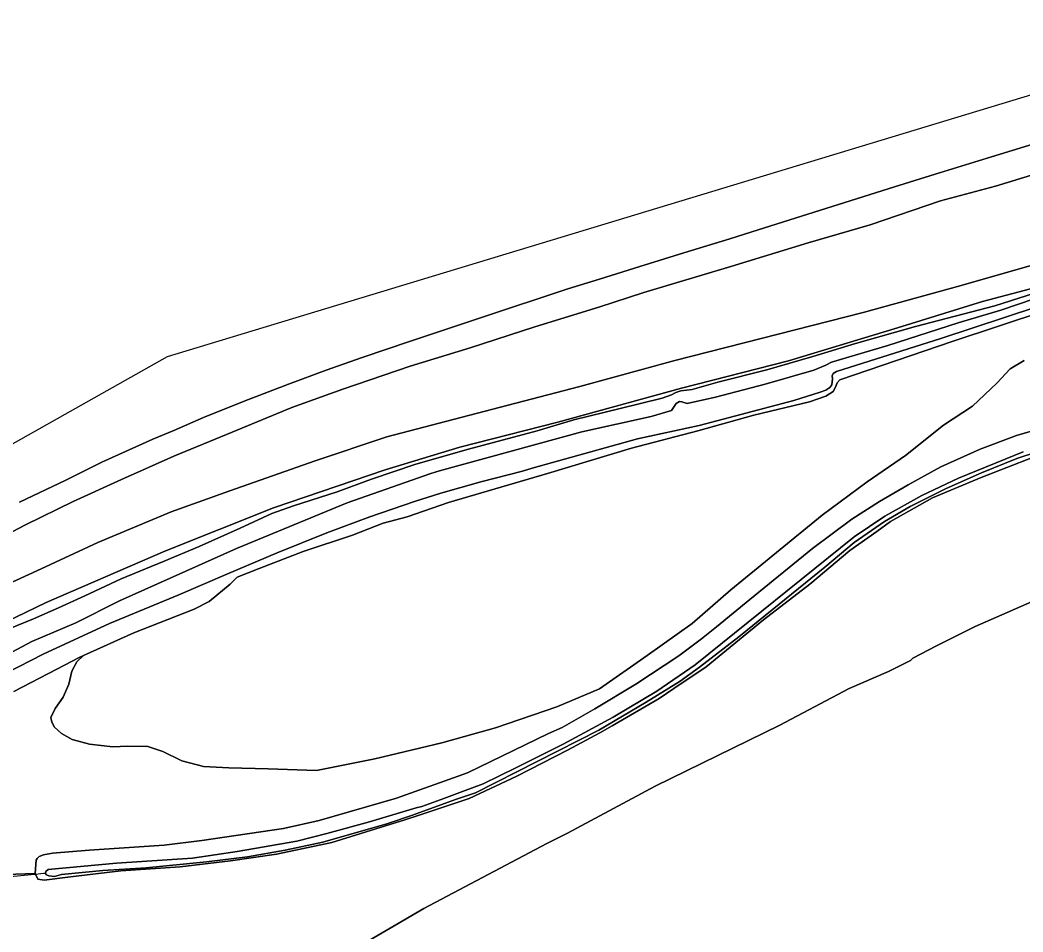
# Model space of a CAD drawing. Extents: x 156141 to 158132, y 385651 to 388333.
# Drawn here: x 156437.4 to 156618.4, y 388143.5 to 388308 of the extents above; entities that cross this region are included whole.
import ezdxf

# ---------------------------------------------------------------- set-up
doc = ezdxf.new("R2010")
doc.units = 0
for name, color, linetype in [('IMGEO_Berm_groen', 7, 'Continuous'), ('IMGEO_Duiker', 7, 'Continuous'), ('IMGEO_Grasland_agrarisch', 7, 'Continuous'), ('IMGEO_Groenvoorziening', 7, 'Continuous'), ('IMGEO_Loofbos', 7, 'Continuous'), ('IMGEO_Oever', 7, 'Continuous'), ('IMGEO_Rijbaan_autosnelweg', 7, 'Continuous'), ('IMGEO_Terreindeel_onvherhard', 7, 'Continuous'), ('IMGEO_Waterloop', 7, 'Continuous')]:
    doc.layers.add(name, color=color, linetype=linetype)

msp = doc.modelspace()

# ---------------------------------------------------------------- linework, layer by layer
at = {"layer": 'IMGEO_Berm_groen'}
for points in [[(156623.89, 388286.75), (156612.71, 388283.33), (156602.5, 388280.17), (156594.25, 388277.61), (156589.46, 388276.1), (156579.54, 388272.96), (156570.58, 388270.14), (156565.46, 388268.55), (156557.17, 388265.98), (156549.26, 388263.55), (156541.98, 388261.27), (156536.26, 388259.48), (156520.66, 388254.34), (156507.86, 388250.07), (156499.14, 388247.13), (156492.68, 388244.84), (156485.87, 388242.34), (156477.88, 388239.27), (156470.56, 388236.28), (156465.15, 388233.96), (156461.4, 388232.39), (156452.18, 388228.23), (156445.67, 388224.99), (156437.33, 388221.01)], [(156429.08, 388212.07), (156438.4, 388216.93), (156447.04, 388221.16), (156455.75, 388225.13), (156465.15, 388229.35), (156475.69, 388233.66), (156486.47, 388238.13), (156495.66, 388241.39), (156507.84, 388245.57), (156518.65, 388248.88), (156530.3, 388252.66), (156541.87, 388256.22), (156549.95, 388258.83), (156565.67, 388263.52), (156579.61, 388267.82), (156590.8, 388271.06), (156603.5, 388275.39), (156613.42, 388278.01), (156620.69, 388280.23)], [(156620.69, 388280.23), (156613.42, 388278.01), (156603.5, 388275.39), (156590.8, 388271.06), (156579.61, 388267.82), (156565.67, 388263.52), (156549.95, 388258.83), (156541.87, 388256.22), (156530.3, 388252.66), (156518.65, 388248.88), (156507.84, 388245.57), (156495.66, 388241.39), (156486.47, 388238.13), (156475.69, 388233.66), (156465.15, 388229.35), (156455.75, 388225.13), (156447.04, 388221.16), (156438.4, 388216.93), (156429.08, 388212.07)], [(156429.3, 388203.53), (156441.24, 388208.98), (156451.46, 388213.77), (156464.72, 388219.28), (156475.31, 388223.07), (156490.65, 388228.49), (156503.59, 388232.8), (156521.08, 388237.39), (156538.42, 388241.87), (156555.56, 388246.56), (156574.22, 388251.34), (156589.52, 388255.23), (156607.18, 388260.12), (156624.65, 388265.13)], [(156627.24, 388261.48), (156611.08, 388257.23), (156595.73, 388252.46), (156576.05, 388246.52), (156556.77, 388241.58), (156534.45, 388235.45), (156516.8, 388230.92), (156503.33, 388226.88), (156483.18, 388219.98), (156463.56, 388212.21), (156442.12, 388202.94), (156425.68, 388195.02)], [(156435.61, 388198.23), (156439.87, 388199.97), (156444.4, 388201.99), (156449.14, 388204.16), (156455.66, 388207.19), (156463.44, 388210.36), (156469.77, 388213.05), (156477.15, 388216.34), (156482.85, 388218.96), (156486.78, 388220.36), (156494.62, 388222.92), (156500.82, 388225.18), (156508.85, 388227.91), (156518.32, 388230.6), (156530.7, 388233.89), (156537.31, 388235.85), (156545.67, 388237.94), (156553.27, 388239.8), (156554.94, 388240.39), (156555.72, 388240.83), (156556.61, 388241.09), (156558.66, 388241.36), (156563.32, 388242.7), (156572.15, 388244.91), (156580.43, 388247.3), (156588.17, 388249.62), (156598.98, 388252.71), (156613.31, 388256.46), (156621.92, 388259.19)]]:
    msp.add_lwpolyline(points, dxfattribs=at)
at = {"layer": 'IMGEO_Duiker'}
msp.add_lwpolyline([(156442.04, 388154.04), (156441.67, 388154.05), (156440.68, 388153.92), (156431.24, 388153.05), (156430.89, 388153.02)], dxfattribs=at)
at = {"layer": 'IMGEO_Grasland_agrarisch'}
msp.add_lwpolyline([(156622.8, 388204.33), (156609.75, 388198.62), (156602.74, 388195.13), (156598.49, 388192.9), (156598.07, 388192.47), (156594.13, 388190.51), (156586.98, 388187.44), (156574.48, 388180.81), (156552.01, 388169.77), (156536.18, 388161.31), (156532.46, 388159.46), (156510.26, 388147.7), (156491.34, 388136.66), (156486.55, 388133.87), (156493.67, 388126.77), (156585.67, 388037.42), (156642.93, 387982.02)], dxfattribs=at)
at = {"layer": 'IMGEO_Groenvoorziening'}
for points in [[(156618.57, 388246.61), (156616.03, 388245.05), (156613.67, 388242.52), (156609.24, 388238.35), (156604.03, 388234.92), (156597.14, 388229.42), (156590.24, 388224.69), (156582.14, 388218.68), (156565.68, 388205.24), (156558.67, 388199.14), (156550.56, 388193.36), (156541.94, 388187.36), (156534.24, 388184.1), (156523.18, 388180.34), (156513.5, 388177.59), (156501.45, 388174.72), (156490.89, 388172.61), (156482.22, 388172.92), (156475.08, 388173.08), (156470.51, 388173.34), (156466.6, 388174.35), (156463.19, 388176.04), (156460.49, 388176.98), (156456.85, 388177.02), (156454.19, 388176.88), (156449.96, 388177.39), (156446.86, 388178.22), (156444.9, 388179.32), (156443.67, 388180.43), (156443.17, 388181.34), (156443.02, 388182.19), (156443.77, 388183.82), (156445.19, 388185.88), (156446.24, 388188.2), (156446.75, 388190.56), (156447.71, 388192.22), (156448.9, 388193.38), (156448.1, 388193.02), (156444.07, 388190.92), (156436.32, 388186.85)], [(156433.11, 388153.81), (156440.18, 388154.05), (156440.27, 388155.65), (156440.33, 388156.44), (156440.5, 388156.74), (156440.88, 388157.12), (156441.65, 388157.39), (156443.28, 388157.7), (156449.92, 388158.27), (156463.45, 388159.17), (156470.24, 388160.02), (156484.99, 388162.16), (156491.38, 388163.59), (156505.33, 388167.66), (156518.15, 388172.19), (156532.77, 388179.3), (156535.21, 388180.39), (156541.12, 388183.74), (156548.54, 388188.22), (156556.25, 388193.32), (156560.37, 388196.38), (156563.07, 388198.51), (156569.06, 388203.49), (156580.39, 388212.68), (156587.46, 388217.98), (156592.47, 388221.16), (156597.66, 388224.16), (156603.53, 388227.4), (156610.64, 388230.6), (156617.17, 388233.08), (156625.85, 388235.56)], [(156620.07, 388229.08), (156610.81, 388225.48), (156602.01, 388221.78), (156594.45, 388217.52), (156591.98, 388215.75), (156587.13, 388212.29), (156579.91, 388206.25), (156571.53, 388199.82), (156561.19, 388191.32), (156555.35, 388187.4), (156552.76, 388185.64), (156544.28, 388180.68), (156542, 388179.44), (156536.21, 388176.28), (156527.05, 388171.58), (156518.45, 388167.56), (156509.26, 388164.5), (156506.87, 388163.71), (156493.66, 388159.65), (156483.68, 388157.54), (156475.4, 388156.31), (156466.31, 388155.25), (156455.6, 388154.52), (156446.55, 388153.46), (156441.79, 388152.87), (156440.65, 388153.05), (156440.18, 388154.05), (156433.11, 388153.81)], [(156434.17, 388121.59), (156441.14, 388125.58), (156449.97, 388130.46), (156467.06, 388137.72), (156471.9, 388139.51), (156475.18, 388139.91), (156483.85, 388139.08), (156486.17, 388138.42), (156487.66, 388138.25), (156490.45, 388136.58), (156491.34, 388136.66), (156510.26, 388147.7), (156532.46, 388159.46), (156536.18, 388161.31), (156552.01, 388169.77), (156574.48, 388180.81), (156586.98, 388187.44), (156594.13, 388190.51), (156598.07, 388192.47), (156598.49, 388192.9), (156602.74, 388195.13), (156609.75, 388198.62), (156622.8, 388204.33)]]:
    msp.add_lwpolyline(points, dxfattribs=at)
at = {"layer": 'IMGEO_Loofbos'}
msp.add_lwpolyline([(156622.3, 388255.52), (156605.77, 388250.07), (156585.3, 388243.1), (156584.84, 388242.58), (156584.54, 388241.76), (156584.09, 388241.01), (156582.77, 388240.13), (156579.85, 388239.15), (156569.8, 388236.72), (156559.69, 388233.92), (156547.76, 388230.78), (156532.61, 388226.18), (156514.73, 388220.98), (156507.27, 388218.39), (156502.93, 388217.23), (156497.42, 388215.07), (156488.52, 388212.15), (156480.55, 388209.07), (156476.58, 388207.49), (156475.36, 388206.22), (156471.53, 388203.09), (156468.87, 388201.75), (156457.95, 388197.47), (156448.9, 388193.38), (156447.71, 388192.22), (156446.75, 388190.56), (156446.24, 388188.2), (156445.19, 388185.88), (156443.77, 388183.82), (156443.02, 388182.19), (156443.17, 388181.34), (156443.67, 388180.43), (156444.9, 388179.32), (156446.86, 388178.22), (156449.96, 388177.39), (156454.19, 388176.88), (156456.85, 388177.02), (156460.49, 388176.98), (156463.19, 388176.04), (156466.6, 388174.35), (156470.51, 388173.34), (156475.08, 388173.08), (156482.22, 388172.92), (156490.89, 388172.61), (156501.45, 388174.72), (156513.5, 388177.59), (156523.18, 388180.34), (156534.24, 388184.1), (156541.94, 388187.36), (156550.56, 388193.36), (156558.67, 388199.14), (156565.68, 388205.24), (156582.14, 388218.68), (156590.24, 388224.69), (156597.14, 388229.42), (156604.03, 388234.92), (156609.24, 388238.35), (156613.67, 388242.52), (156616.03, 388245.05), (156618.57, 388246.61)], dxfattribs=at)
at = {"layer": 'IMGEO_Oever'}
for points in [[(156621.92, 388259.19), (156613.31, 388256.46), (156598.98, 388252.71), (156588.17, 388249.62), (156580.43, 388247.3), (156572.15, 388244.91), (156563.32, 388242.7), (156558.66, 388241.36), (156556.61, 388241.09), (156555.72, 388240.83), (156554.94, 388240.39), (156553.27, 388239.8), (156545.67, 388237.94), (156537.31, 388235.85), (156530.7, 388233.89), (156518.32, 388230.6), (156508.85, 388227.91), (156500.82, 388225.18), (156494.62, 388222.92), (156486.78, 388220.36), (156482.85, 388218.96), (156477.15, 388216.34), (156469.77, 388213.05), (156463.44, 388210.36), (156455.66, 388207.19), (156449.14, 388204.16), (156444.4, 388201.99), (156439.87, 388199.97), (156435.61, 388198.23)], [(156420.92, 388185.95), (156439.55, 388195.87), (156447.49, 388199.27), (156455.39, 388203.23), (156476.46, 388212.68), (156496.47, 388220.92), (156511.52, 388226.2), (156513.13, 388226.66), (156538.77, 388233.73), (156551.27, 388236.5), (156554.94, 388237.57), (156555.82, 388238.8), (156556.38, 388239.18), (156556.79, 388239.15), (156557.77, 388238.84), (156562.89, 388239.96), (156571.83, 388242.32), (156580.66, 388244.86), (156582.81, 388245.73), (156583.81, 388246.28), (156593.95, 388249.31), (156606.65, 388253.36), (156614.37, 388255.65), (156620.38, 388257.68)], [(156620.83, 388256.28), (156603.54, 388250.52), (156584.69, 388244.57), (156584.14, 388244.22), (156583.92, 388243.84), (156583.99, 388243.29), (156583.85, 388242.19), (156583.54, 388241.74), (156582.82, 388241.23), (156581.77, 388240.84), (156577.01, 388239.39), (156559.93, 388234.86), (156548.8, 388232.45), (156529.82, 388227.18), (156528.07, 388226.59), (156520.58, 388224.72), (156513.37, 388222.66), (156508.58, 388221.14), (156500.54, 388218.37), (156492.8, 388215.52), (156483.83, 388211.87), (156474.77, 388208.05), (156466.1, 388204.29), (156453.56, 388199.14), (156441.62, 388193.63), (156428.08, 388186.72)], [(156436.32, 388186.85), (156444.07, 388190.92), (156448.1, 388193.02), (156448.9, 388193.38), (156457.95, 388197.47), (156468.87, 388201.75), (156471.53, 388203.09), (156475.36, 388206.22), (156476.58, 388207.49), (156480.55, 388209.07), (156488.52, 388212.15), (156497.42, 388215.07), (156502.93, 388217.23), (156507.27, 388218.39), (156514.73, 388220.98), (156532.61, 388226.18), (156547.76, 388230.78), (156559.69, 388233.92), (156569.8, 388236.72), (156579.85, 388239.15), (156582.77, 388240.13), (156584.09, 388241.01), (156584.54, 388241.76), (156584.84, 388242.58), (156585.3, 388243.1), (156605.77, 388250.07), (156622.3, 388255.52)], [(156625.85, 388235.56), (156617.17, 388233.08), (156610.64, 388230.6), (156603.53, 388227.4), (156597.66, 388224.16), (156592.47, 388221.16), (156587.46, 388217.98), (156580.39, 388212.68), (156569.06, 388203.49), (156563.07, 388198.51), (156560.37, 388196.38), (156556.25, 388193.32), (156548.54, 388188.22), (156541.12, 388183.74), (156535.21, 388180.39), (156532.77, 388179.3), (156518.15, 388172.19), (156505.33, 388167.66), (156491.38, 388163.59), (156484.99, 388162.16), (156470.24, 388160.02), (156463.45, 388159.17), (156449.92, 388158.27), (156443.28, 388157.7), (156441.65, 388157.39), (156440.88, 388157.12), (156440.5, 388156.74), (156440.33, 388156.44), (156440.27, 388155.65), (156440.18, 388154.05), (156440.65, 388153.05), (156441.79, 388152.87), (156446.55, 388153.46), (156455.6, 388154.52), (156466.31, 388155.25), (156475.4, 388156.31), (156483.68, 388157.54), (156493.66, 388159.65), (156506.87, 388163.71), (156509.26, 388164.5), (156518.45, 388167.56), (156527.05, 388171.58), (156536.21, 388176.28), (156542, 388179.44), (156544.28, 388180.68), (156552.76, 388185.64), (156555.35, 388187.4), (156561.19, 388191.32), (156571.53, 388199.82), (156579.91, 388206.25), (156587.13, 388212.29), (156591.98, 388215.75), (156594.45, 388217.52), (156602.01, 388221.78), (156610.81, 388225.48), (156620.07, 388229.08)], [(156620.72, 388230.03), (156617.25, 388228.9), (156610.86, 388226.33), (156604.52, 388223.51), (156598.01, 388220.25), (156593.39, 388217.55), (156587.89, 388213.77), (156582.59, 388209.28), (156567.1, 388196.75), (156559.98, 388191.28), (156556.51, 388188.76), (156550.41, 388184.95), (156541.83, 388179.91), (156519.59, 388168.6), (156515.98, 388167.38), (156508.25, 388164.55), (156503.6, 388163), (156492.05, 388159.7), (156485.29, 388158.28), (156478.47, 388157.02), (156471.09, 388156.15), (156460.17, 388155.09), (156452.39, 388154.59), (156444.92, 388153.86), (156443.66, 388153.53), (156442.66, 388153.62), (156442.23, 388153.82), (156442.04, 388154.04), (156442.08, 388154.42), (156442.5, 388154.77), (156454.82, 388155.92), (156468.52, 388156.81), (156476.61, 388158.01), (156487.36, 388159.9), (156492.79, 388161.23), (156500.48, 388163.38), (156508.89, 388165.89), (156509.93, 388166.12), (156513.88, 388167.58), (156517.27, 388168.83), (156521.01, 388170.24), (156526.87, 388173.11), (156535.42, 388177.4), (156544.42, 388182.23), (156552.31, 388186.96), (156559.22, 388191.66), (156587.9, 388214.76), (156593.46, 388218.53), (156600.11, 388222.23), (156606.72, 388225.38), (156618.42, 388230.13)]]:
    msp.add_lwpolyline(points, dxfattribs=at)
at = {"layer": 'IMGEO_Rijbaan_autosnelweg'}
for points in [[(156664.34, 388307.99), (156463.96, 388247.26), (156404.79, 388213.91)], [(156437.33, 388221.01), (156445.67, 388224.99), (156452.18, 388228.23), (156461.4, 388232.39), (156465.15, 388233.96), (156470.56, 388236.28), (156477.88, 388239.27), (156485.87, 388242.34), (156492.68, 388244.84), (156499.14, 388247.13), (156507.86, 388250.07), (156520.66, 388254.34), (156536.26, 388259.48), (156541.98, 388261.27), (156549.26, 388263.55), (156557.17, 388265.98), (156565.46, 388268.55), (156570.58, 388270.14), (156579.54, 388272.96), (156589.46, 388276.1), (156594.25, 388277.61), (156602.5, 388280.17), (156612.71, 388283.33), (156623.89, 388286.75)]]:
    msp.add_lwpolyline(points, dxfattribs=at)
at = {"layer": 'IMGEO_Terreindeel_onvherhard'}
for points in [[(156624.65, 388265.13), (156607.18, 388260.12), (156589.52, 388255.23), (156574.22, 388251.34), (156555.56, 388246.56), (156538.42, 388241.87), (156521.08, 388237.39), (156503.59, 388232.8), (156490.65, 388228.49), (156475.31, 388223.07), (156464.72, 388219.28), (156451.46, 388213.77), (156441.24, 388208.98), (156429.3, 388203.53)], [(156425.68, 388195.02), (156442.12, 388202.94), (156463.56, 388212.21), (156483.18, 388219.98), (156503.33, 388226.88), (156516.8, 388230.92), (156534.45, 388235.45), (156556.77, 388241.58), (156576.05, 388246.52), (156595.73, 388252.46), (156611.08, 388257.23), (156627.24, 388261.48)]]:
    msp.add_lwpolyline(points, dxfattribs=at)
at = {"layer": 'IMGEO_Waterloop'}
for points in [[(156620.38, 388257.68), (156614.37, 388255.65), (156606.65, 388253.36), (156593.95, 388249.31), (156583.81, 388246.28), (156582.81, 388245.73), (156580.66, 388244.86), (156571.83, 388242.32), (156562.89, 388239.96), (156557.77, 388238.84), (156556.79, 388239.15), (156556.38, 388239.18), (156555.82, 388238.8), (156554.94, 388237.57), (156551.27, 388236.5), (156538.77, 388233.73), (156513.13, 388226.66), (156511.52, 388226.2), (156496.47, 388220.92), (156476.46, 388212.68), (156455.39, 388203.23), (156447.49, 388199.27), (156439.55, 388195.87), (156420.92, 388185.95)], [(156428.08, 388186.72), (156441.62, 388193.63), (156453.56, 388199.14), (156466.1, 388204.29), (156474.77, 388208.05), (156483.83, 388211.87), (156492.8, 388215.52), (156500.54, 388218.37), (156508.58, 388221.14), (156513.37, 388222.66), (156520.58, 388224.72), (156528.07, 388226.59), (156529.82, 388227.18), (156548.8, 388232.45), (156559.93, 388234.86), (156577.01, 388239.39), (156581.77, 388240.84), (156582.82, 388241.23), (156583.54, 388241.74), (156583.85, 388242.19), (156583.99, 388243.29), (156583.92, 388243.84), (156584.14, 388244.22), (156584.69, 388244.57), (156603.54, 388250.52), (156620.83, 388256.28)], [(156618.42, 388230.13), (156606.72, 388225.38), (156600.11, 388222.23), (156593.46, 388218.53), (156587.9, 388214.76), (156559.22, 388191.66), (156552.31, 388186.96), (156544.42, 388182.23), (156535.42, 388177.4), (156526.87, 388173.11), (156521.01, 388170.24), (156517.27, 388168.83), (156513.88, 388167.58), (156509.93, 388166.12), (156508.89, 388165.89), (156500.48, 388163.38), (156492.79, 388161.23), (156487.36, 388159.9), (156476.61, 388158.01), (156468.52, 388156.81), (156454.82, 388155.92), (156442.5, 388154.77), (156442.08, 388154.42), (156442.04, 388154.04), (156442.23, 388153.82), (156442.66, 388153.62), (156443.66, 388153.53), (156444.92, 388153.86), (156452.39, 388154.59), (156460.17, 388155.09), (156471.09, 388156.15), (156478.47, 388157.02), (156485.29, 388158.28), (156492.05, 388159.7), (156503.6, 388163), (156508.25, 388164.55), (156515.98, 388167.38), (156519.59, 388168.6), (156541.83, 388179.91), (156550.41, 388184.95), (156556.51, 388188.76), (156559.98, 388191.28), (156567.1, 388196.75), (156582.59, 388209.28), (156587.89, 388213.77), (156593.39, 388217.55), (156598.01, 388220.25), (156604.52, 388223.51), (156610.86, 388226.33), (156617.25, 388228.9), (156620.72, 388230.03)]]:
    msp.add_lwpolyline(points, dxfattribs=at)

doc.saveas('drawing.dxf')
